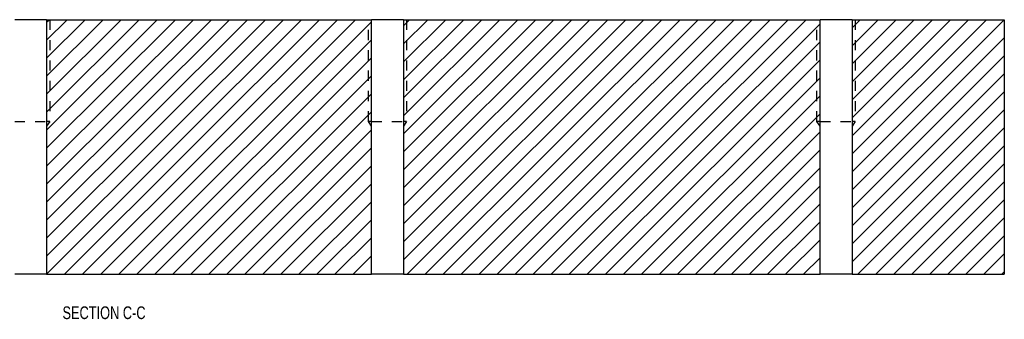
# Model space of a CAD drawing. Header units: inches. Extents: x 1802 to 2468, y -253 to -72.
# Tile 530 of 570: x 2393 to 2403, y -205 to -202. Entities that reach past the tile are written whole.
import ezdxf

# ---------------------------------------------------------------- set-up
doc = ezdxf.new("R2010")
doc.units = ezdxf.units.IN
doc.header["$LTSCALE"] = 0.5
doc.header["$MEASUREMENT"] = 0
doc.linetypes.add('HIDDEN', pattern=[0.225, 0.15, -0.075])
for name, color, linetype in [('SID-M-D', 42, 'Continuous'), ('SID-M-F', 202, 'Continuous'), ('SID-M-H', 4, 'HIDDEN'), ('SID-M-S', 105, 'Continuous')]:
    doc.layers.add(name, color=color, linetype=linetype)
doc.styles.add('SLDTEXTSTYLE0', font='TXT', dxfattribs={"width": 0.595745})

msp = doc.modelspace()

# ---------------------------------------------------------------- linework, layer by layer
at = {"layer": 'SID-M-F', "linetype": 'Continuous'}
for p, q in [((2393.56978, -201.95406), (2393.59557, -201.92827)), ((2393.56978, -202.13084), (2393.77235, -201.92827)), ((2393.56978, -202.30761), (2393.94912, -201.92827)), ((2393.56978, -202.48439), (2394.1259, -201.92827)), ((2393.56978, -202.66117), (2394.30268, -201.92827)), ((2393.56978, -202.83794), (2394.47945, -201.92827)), ((2393.56978, -203.01472), (2394.65623, -201.92827)), ((2393.56978, -203.1915), (2394.83301, -201.92827)), ((2393.56978, -203.36827), (2395.00978, -201.92827)), ((2393.56978, -203.54505), (2395.18656, -201.92827)), ((2393.56978, -203.72183), (2395.36334, -201.92827)), ((2393.56978, -203.8986), (2395.54011, -201.92827)), ((2393.56978, -204.07538), (2395.71689, -201.92827)), ((2393.56978, -204.25216), (2395.89367, -201.92827)), ((2393.57044, -204.42827), (2396.07044, -201.92827)), ((2393.74722, -204.42827), (2396.24722, -201.92827)), ((2393.924, -204.42827), (2396.424, -201.92827)), ((2394.10077, -204.42827), (2396.60077, -201.92827)), ((2397.06978, -201.98959), (2397.1311, -201.92827)), ((2397.06978, -202.16637), (2397.30788, -201.92827)), ((2397.06978, -202.34315), (2397.48466, -201.92827)), ((2397.06978, -202.51992), (2397.66143, -201.92827)), ((2397.06978, -202.6967), (2397.83821, -201.92827)), ((2397.06978, -202.87348), (2398.01499, -201.92827)), ((2397.06978, -203.05025), (2398.19176, -201.92827)), ((2397.06978, -203.22703), (2398.36854, -201.92827)), ((2397.06978, -203.40381), (2398.54532, -201.92827)), ((2397.06978, -203.58058), (2398.72209, -201.92827)), ((2397.06978, -203.75736), (2398.89887, -201.92827)), ((2397.06978, -203.93414), (2399.07565, -201.92827)), ((2397.06978, -204.11091), (2399.25242, -201.92827)), ((2397.06978, -204.28769), (2399.4292, -201.92827)), ((2397.10598, -204.42827), (2399.60598, -201.92827)), ((2397.28275, -204.42827), (2399.78275, -201.92827)), ((2397.45953, -204.42827), (2399.95953, -201.92827)), ((2397.63631, -204.42827), (2400.13631, -201.92827)), ((2397.81308, -204.42827), (2400.31308, -201.92827)), ((2397.98986, -204.42827), (2400.48986, -201.92827)), ((2398.16664, -204.42827), (2400.66664, -201.92827)), ((2398.34341, -204.42827), (2400.84341, -201.92827)), ((2398.52019, -204.42827), (2401.02019, -201.92827)), ((2401.46978, -202.00901), (2401.55052, -201.92827)), ((2401.46978, -202.18579), (2401.7273, -201.92827)), ((2401.46978, -202.36256), (2401.90407, -201.92827)), ((2401.46978, -202.53934), (2402.08085, -201.92827)), ((2401.46978, -202.71612), (2402.25763, -201.92827)), ((2401.46978, -202.89289), (2402.43441, -201.92827)), ((2401.46978, -203.06967), (2402.61118, -201.92827)), ((2401.46978, -203.24645), (2402.78796, -201.92827)), ((2401.46978, -203.42322), (2402.96353, -201.92947)), ((2394.27755, -204.42827), (2396.75728, -201.94854)), ((2398.69697, -204.42827), (2401.15728, -201.96796)), ((2401.46978, -203.6), (2402.96353, -202.10625)), ((2394.45433, -204.42827), (2396.75728, -202.12532)), ((2398.87374, -204.42827), (2401.15728, -202.14473)), ((2394.6311, -204.42827), (2396.75728, -202.30209)), ((2401.46978, -203.77678), (2402.96353, -202.28303)), ((2399.05052, -204.42827), (2401.15728, -202.32151)), ((2394.80788, -204.42827), (2396.75728, -202.47887)), ((2399.2273, -204.42827), (2401.15728, -202.49829)), ((2401.46978, -203.95355), (2402.96353, -202.4598)), ((2394.98466, -204.42827), (2396.75728, -202.65565)), ((2399.40407, -204.42827), (2401.15728, -202.67506)), ((2401.46978, -204.13033), (2402.96353, -202.63658)), ((2395.16143, -204.42827), (2396.75728, -202.83242)), ((2399.58085, -204.42827), (2401.15728, -202.85184)), ((2401.46978, -204.30711), (2402.96353, -202.81336)), ((2401.5254, -204.42827), (2402.96353, -202.99013)), ((2395.33821, -204.42827), (2396.75728, -203.0092)), ((2399.75763, -204.42827), (2401.15728, -203.02862)), ((2401.70217, -204.42827), (2402.96353, -203.16691)), ((2395.51499, -204.42827), (2396.75728, -203.18598)), ((2399.93441, -204.42827), (2401.15728, -203.20539)), ((2395.69176, -204.42827), (2396.75728, -203.36275)), ((2401.87895, -204.42827), (2402.96353, -203.34369)), ((2400.11118, -204.42827), (2401.15728, -203.38217)), ((2395.86854, -204.42827), (2396.75728, -203.53953)), ((2400.28796, -204.42827), (2401.15728, -203.55895)), ((2402.05573, -204.42827), (2402.96353, -203.52046)), ((2396.04532, -204.42827), (2396.75728, -203.71631)), ((2400.46474, -204.42827), (2401.15728, -203.73572)), ((2402.2325, -204.42827), (2402.96353, -203.69724)), ((2396.22209, -204.42827), (2396.75728, -203.89308)), ((2400.64151, -204.42827), (2401.15728, -203.9125)), ((2402.40928, -204.42827), (2402.96353, -203.87402)), ((2402.58606, -204.42827), (2402.96353, -204.05079)), ((2396.39887, -204.42827), (2396.75728, -204.06986)), ((2400.81829, -204.42827), (2401.15728, -204.08928)), ((2396.57565, -204.42827), (2396.75728, -204.24664)), ((2402.76283, -204.42827), (2402.96353, -204.22757)), ((2400.99507, -204.42827), (2401.15728, -204.26605)), ((2396.75242, -204.42827), (2396.75728, -204.42341)), ((2402.93961, -204.42827), (2402.96353, -204.40435))]:
    msp.add_line(p, q, dxfattribs=at)
at = {"layer": 'SID-M-H'}
for p, q in [((2393.60103, -201.92827), (2393.60103, -202.92827)), ((2396.72603, -202.92827), (2396.72603, -201.92827)), ((2397.10103, -201.92827), (2397.10103, -202.92827)), ((2401.12603, -202.92827), (2401.12603, -201.92827)), ((2401.50103, -201.92827), (2401.50103, -202.92827)), ((2393.60103, -202.92827), (2393.56978, -202.97514)), ((2393.60103, -202.92827), (2393.56978, -202.92827)), ((2396.75728, -202.97514), (2396.72603, -202.92827)), ((2396.75728, -202.92827), (2396.72603, -202.92827)), ((2397.10103, -202.92827), (2397.06978, -202.97514)), ((2397.10103, -202.92827), (2397.06978, -202.92827)), ((2401.15728, -202.97514), (2401.12603, -202.92827)), ((2401.15728, -202.92827), (2401.12603, -202.92827)), ((2401.50103, -202.92827), (2401.46978, -202.97514)), ((2401.50103, -202.92827), (2401.46978, -202.92827))]:
    msp.add_line(p, q, dxfattribs=at)
for points, knots in [([(2393.25728, -202.92827), (2393.26493, -202.92827), (2393.28712, -202.92827), (2393.32169, -202.92827), (2393.36525, -202.92827), (2393.41353, -202.92827), (2393.46181, -202.92827), (2393.50537, -202.92827), (2393.53994, -202.92827), (2393.56213, -202.92827), (2393.56978, -202.92827), (2393.56828, -202.92827), (2393.56978, -202.92827)], [0, 0, 0, 0, 0.10000119, 0.20000106, 0.30000092, 0.40000079, 0.50000066, 0.60000053, 0.7000004, 0.80000026, 0.90000013, 1, 1, 1, 1]), ([(2396.75727, -202.92827), (2396.76493, -202.92827), (2396.78712, -202.92827), (2396.82169, -202.92827), (2396.86525, -202.92827), (2396.91353, -202.92827), (2396.96181, -202.92827), (2397.00537, -202.92827), (2397.03994, -202.92827), (2397.06213, -202.92827), (2397.06978, -202.92827), (2397.06828, -202.92827), (2397.06978, -202.92827)], [0, 0, 0, 0, 0.1000029, 0.2000026, 0.3000022, 0.4000019, 0.5000016, 0.6000013, 0.700001, 0.8000006, 0.9000003, 1, 1, 1, 1]), ([(2401.15728, -202.92827), (2401.16493, -202.92827), (2401.18712, -202.92827), (2401.22169, -202.92827), (2401.26525, -202.92827), (2401.31353, -202.92827), (2401.36181, -202.92827), (2401.40537, -202.92827), (2401.43994, -202.92827), (2401.46213, -202.92827), (2401.46978, -202.92827), (2401.46828, -202.92827), (2401.46978, -202.92827)], [0, 0, 0, 0, 0.1000013, 0.2000012, 0.300001, 0.4000009, 0.5000007, 0.6000006, 0.7000004, 0.8000003, 0.9000001, 1, 1, 1, 1])]:
    msp.add_open_spline(points, degree=3, knots=knots, dxfattribs=at)
at = {"layer": 'SID-M-S'}
for p, q in [((2393.56978, -201.92827), (2393.25728, -201.92827)), ((2393.56978, -201.92827), (2393.56978, -204.42827)), ((2393.56978, -201.92827), (2396.75728, -201.92827)), ((2396.75728, -204.42827), (2396.75728, -201.92827)), ((2397.06978, -201.92827), (2396.75728, -201.92827)), ((2397.06978, -201.92827), (2397.06978, -204.42827)), ((2397.06978, -201.92827), (2401.15728, -201.92827)), ((2401.15728, -204.42827), (2401.15728, -201.92827)), ((2401.46978, -201.92827), (2401.15728, -201.92827)), ((2401.46978, -201.92827), (2401.46978, -204.42827)), ((2401.46978, -201.92827), (2402.96353, -201.92827)), ((2402.96353, -201.92827), (2402.96353, -204.42827)), ((2393.56978, -204.42827), (2393.25728, -204.42827)), ((2393.56978, -204.42827), (2396.75728, -204.42827)), ((2397.06978, -204.42827), (2396.75728, -204.42827)), ((2397.06978, -204.42827), (2401.15728, -204.42827)), ((2401.46978, -204.42827), (2401.15728, -204.42827)), ((2401.46978, -204.42827), (2402.96353, -204.42827))]:
    msp.add_line(p, q, dxfattribs=at)

# ---------------------------------------------------------------- texts
at = {"layer": 'SID-M-D', "style": 'SLDTEXTSTYLE0', "width": 0.75}
msp.add_text('SECTION C-C', height=0.125, dxfattribs=at).set_placement((2393.72607, -204.86901))

doc.saveas('drawing.dxf')
